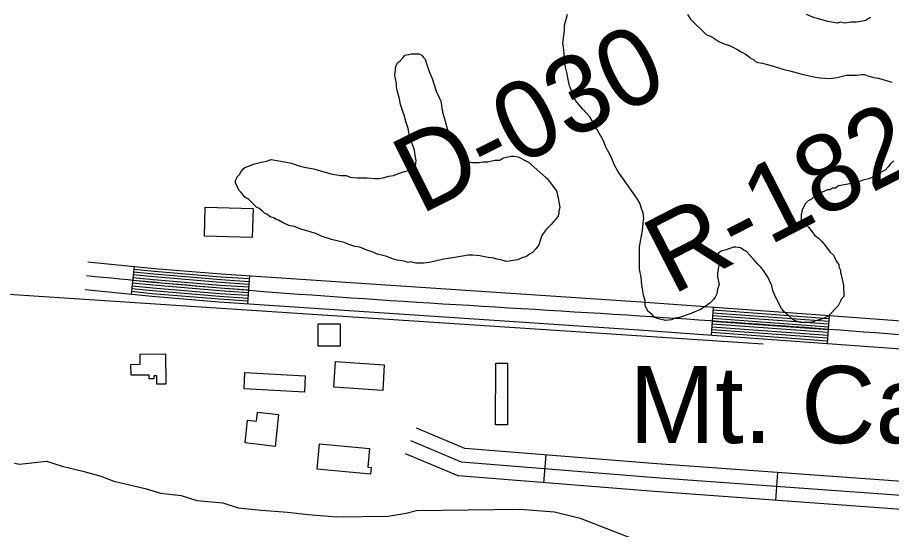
# Model space of a CAD drawing. Extents: x 3355724 to 3393621, y 594744 to 620174.
# Drawn here: x 3382643 to 3383583, y 603509 to 604059 of the extents above; entities that cross this region are included whole.
import ezdxf

# ---------------------------------------------------------------- set-up
doc = ezdxf.new("R2010")
doc.units = 0
for name, color, linetype in [('V-BLDG-OTLN', 7, 'Continuous'), ('V-RIVR-EDGE', 7, 'Continuous'), ('V-RIVR-RANG-IDEN', 7, 'Continuous'), ('V-ROAD-CNTR', 7, 'Continuous'), ('V-SITE-OTLN-IDEN', 7, 'Continuous'), ('V-SITE-VEGE', 7, 'Continuous'), ('V-TOPO-SHOR', 7, 'Continuous')]:
    doc.layers.add(name, color=color, linetype=linetype)

msp = doc.modelspace()

# ---------------------------------------------------------------- linework, layer by layer
at = {"layer": 'V-BLDG-OTLN'}
for points in [[(3382895.38, 603822.78), (3382843.84, 603824.03), (3382844.6, 603855.27), (3382896.14, 603854.02)], [(3382989.95, 603705.88), (3382966.06, 603705.98), (3382966.17, 603729.87), (3382990.05, 603729.74)], [(3382774.64, 603697.41), (3382801.87, 603697.73), (3382802.26, 603665), (3382792.62, 603664.88), (3382792.52, 603674.01), (3382789.4, 603673.97), (3382789.44, 603670.85), (3382784.41, 603670.79), (3382784.36, 603674.81), (3382764.91, 603674.58), (3382764.77, 603686.16), (3382774.77, 603686.34)], [(3383035.61, 603658.32), (3382983.22, 603661.65), (3382984.98, 603689.26), (3383037.37, 603685.92)], [(3383157.06, 603621.14), (3383157.19, 603687.54), (3383169.95, 603687.52), (3383169.82, 603621.11)], [(3382887.43, 603677.36), (3382952.38, 603673.88), (3382951.44, 603656.38), (3382886.48, 603659.87)], [(3382923.65, 603632.28), (3382919.82, 603598.11), (3382887.62, 603601.73), (3382890.37, 603626.26), (3382899.89, 603625.2), (3382900.97, 603634.82)], [(3383022.38, 603568.18), (3382965.17, 603573.59), (3382967.75, 603600.88), (3383021.44, 603595.8), (3383019.55, 603575.76), (3383023.07, 603575.42)]]:
    msp.add_lwpolyline(points, close=True, dxfattribs=at)
at = {"layer": 'V-RIVR-EDGE'}
msp.add_spline([(3382685.21, 606951.82), (3382699.41, 606928.39), (3382711.81, 606916.3), (3382716.9, 606906.05), (3382724.91, 606891.77), (3382727.45, 606882.99), (3382735.47, 606874.56), (3382743.12, 606862.48), (3382749.66, 606847.84), (3382757.66, 606833.2), (3382769.68, 606814.16), (3382782.05, 606791.1), (3382790.05, 606772.81), (3382795.49, 606757.44), (3382803.86, 606738.78), (3382815.86, 606716.08), (3382832.97, 606684.6), (3382843.14, 606660.09), (3382859.52, 606629.71), (3382875.17, 606604.81), (3382892.66, 606579.18), (3382909.77, 606553.18), (3382929.07, 606522.43), (3382946.92, 606497.16), (3382961.85, 606475.92), (3382973.16, 606466.75), (3382978.63, 606458.7), (3382989.19, 606442.59), (3382998.29, 606426.48), (3383008.12, 606410.74), (3383014.67, 606399.39), (3383025.61, 606390.23), (3383035.45, 606378.87), (3383042.38, 606369.71), (3383049.66, 606356.54), (3383077.35, 606319.55), (3383102.48, 606284.03), (3383117.05, 606263.15), (3383116.67, 606258.04), (3383121.77, 606250.71), (3383131.61, 606238.99), (3383143.64, 606222.15), (3383154.19, 606202.75), (3383171.3, 606174.92), (3383191.32, 606140.51), (3383212.06, 606099.52), (3383234.24, 606053.04), (3383253.52, 606014.97), (3383268.81, 605988.25), (3383282.64, 605965.55), (3383296.11, 605942.49), (3383311.03, 605917.6), (3383331.43, 605885.38), (3383347.45, 605861.21), (3383359.46, 605839.98), (3383382.76, 605801.54), (3383403.87, 605764.93), (3383419.51, 605733.82), (3383436.64, 605710.75), (3383464.33, 605675.59), (3383488.38, 605644.46), (3383503.69, 605625.05), (3383518.63, 605606.37), (3383529.55, 605590.26), (3383543.77, 605575.6), (3383545.23, 605570.84), (3383546.67, 605564.62), (3383550.31, 605557.3), (3383561.99, 605549.6), (3383575.12, 605539.33), (3383595.9, 605513.69), (3383606.83, 605500.87), (3383607.91, 605493.92), (3383610.43, 605479.66), (3383611.87, 605471.25), (3383616.97, 605461), (3383626.05, 605438.68), (3383628.92, 605416.37), (3383634.35, 605396.99), (3383636.16, 605387.48), (3383637.95, 605374.31), (3383643.05, 605364.07), (3383654.34, 605347.59), (3383664.16, 605328.56), (3383678.7, 605295.99), (3383684.48, 605268.55), (3383701.54, 605220.26), (3383711.72, 605194.65), (3383714.97, 605180.02), (3383724.03, 605149.29), (3383729.84, 605134.29), (3383736.02, 605118.55), (3383753.85, 605084.88), (3383770.61, 605064.73), (3383787.39, 605048.97), (3383790.65, 605036.53), (3383801.19, 605013.11), (3383814.64, 604980.55), (3383827.35, 604948.71), (3383833.53, 604932.98), (3383843.72, 604917.23), (3383863.03, 604890.5), (3383884.52, 604857.18), (3383935.15, 604783.58), (3383963.9, 604731.6), (3383993.72, 604668.66), (3384000.98, 604651.46), (3384017.36, 604619.61), (3384032.99, 604587.04), (3384044.65, 604571.29), (3384055.58, 604554.09), (3384071.58, 604521.15), (3384078.47, 604500.29), (3384081.72, 604484.57), (3384087.91, 604472.12), (3384096.65, 604460.77), (3384103.21, 604452.35), (3384105.38, 604442.47), (3384107.19, 604435.89), (3384108.65, 604434.42), (3384114.86, 604433.67), (3384119.61, 604430.74), (3384126.53, 604421.95), (3384146.92, 604390.46), (3384166.94, 604355.68), (3384183.33, 604328.23), (3384207.01, 604298.92), (3384223.4, 604274.03), (3384250.33, 604225.34), (3384273.98, 604179.96), (3384293.99, 604141.52), (3384308.54, 604112.61), (3384320.91, 604089.55), (3384332.21, 604075.63), (3384335.85, 604069.04), (3384345.31, 604053.3), (3384348.96, 604047.81), (3384362.08, 604034.98), (3384372.29, 604022.89), (3384383.95, 604005.68), (3384390.13, 603992.87), (3384406.16, 603972.36), (3384417.09, 603955.15), (3384430.56, 603933.92), (3384440.75, 603916.71), (3384450.2, 603895.85), (3384454.18, 603879.03), (3384458.53, 603863.66), (3384464.33, 603844.64), (3384471.6, 603825.25), (3384474.86, 603815.01), (3384473.74, 603806.6), (3384477.73, 603791.24), (3384479.17, 603782.1), (3384477.68, 603771.13), (3384476.19, 603762), (3384476.16, 603748.84), (3384481.96, 603727.62), (3384486.67, 603712.26), (3384487.01, 603701.29), (3384486.95, 603678.63), (3384496.34, 603629.99), (3384507.57, 603590.84), (3384519.55, 603555.72), (3384533.36, 603523.52), (3384552.63, 603483.63), (3384569.02, 603455.8), (3384585.77, 603432.73), (3384604.35, 603404.54), (3384620.73, 603379.64), (3384633.81, 603347.08), (3384649.05, 603299.88), (3384654.82, 603268.07), (3384673.29, 603196.37), (3384684.48, 603140.78), (3384695.35, 603099.81), (3384709.16, 603067.61), (3384721.89, 603042.36), (3384733.52, 603015.64), (3384746.6, 602984.9), (3384754.96, 602962.22), (3384756.77, 602956), (3384760.42, 602955.99), (3384764.43, 602951.23), (3384767.66, 602926.73), (3384780.31, 602867.11), (3384791.19, 602833.82), (3384810.8, 602780.4), (3384832.95, 602721.86), (3384845.31, 602691.49), (3384855.14, 602674.65), (3384859.48, 602657.82), (3384867.48, 602641.72), (3384876.95, 602624.52), (3384884.56, 602600.74), (3384894, 602572.2), (3384900.51, 602546.96), (3384906.68, 602528.3), (3384922.67, 602491.34), (3384928.84, 602472.32), (3384931.72, 602454.03), (3384931.31, 602436.86), (3384923.24, 602425.18), (3384917.01, 602416.05), (3384910.77, 602406.93), (3384908.17, 602392.32), (3384903.03, 602383.19), (3384897.53, 602375.89), (3384886.53, 602362.03), (3384870.35, 602324.05), (3384866.3, 602310.9), (3384859.67, 602289.35), (3384857.45, 602280.22), (3384853.41, 602271.82), (3384850.08, 602256.47), (3384849.29, 602231.99), (3384850.71, 602216.63), (3384853.24, 602202.37), (3384853.6, 602202.37), (3384862.01, 602201.25), (3384874.06, 602196.47), (3384877.35, 602195.36), (3384877.34, 602192.44), (3384871.47, 602184.04), (3384871.09, 602180.39), (3384872.91, 602176.73), (3384876.19, 602170.87), (3384874.71, 602165.03), (3384869.57, 602153.71), (3384865.53, 602149.33), (3384862.96, 602143.12), (3384862.95, 602137.64), (3384862.94, 602133.25), (3384868.04, 602129.59), (3384875.7, 602122.99), (3384878.97, 602114.94), (3384881.88, 602107.25), (3384886.98, 602100.66), (3384894.28, 602096.99), (3384896.47, 602092.23), (3384897.16, 602079.43), (3384899.7, 602068.09), (3384904.78, 602054.92), (3384914.25, 602039.55), (3384933.2, 602016.83), (3384944.85, 601998.16), (3384955.39, 601973.28), (3384961.88, 601937.81), (3384969.47, 601901.96), (3384976.33, 601868.68), (3384986.49, 601837.58), (3384990.84, 601821.49), (3384996.23, 601784.56), (3385007.4, 601717.27), (3385010.62, 601690.57), (3385019.64, 601642.3), (3385024.34, 601622.91), (3385033.39, 601587.07), (3385047.89, 601537.32), (3385059.82, 601482.82), (3385064.15, 601458.68), (3385063.72, 601433.83), (3385064.77, 601415.91), (3385066.9, 601389.22), (3385067.94, 601365.09), (3385069.01, 601353.39), (3385072.63, 601339.86), (3385083.54, 601316.8), (3385087.91, 601310.58), (3385095.57, 601305.08), (3385098.12, 601299.59), (3385101.76, 601293.73), (3385102.48, 601288.97), (3385102.47, 601285.68), (3385105.76, 601284.58), (3385109.77, 601282.38), (3385109.77, 601280.91), (3385112.69, 601280.54), (3385119.64, 601280.52), (3385121.82, 601278.33), (3385122.16, 601265.16), (3385118.12, 601257.13), (3385117.74, 601251.29), (3385118.07, 601238.12), (3385119.82, 601205.59), (3385117.98, 601200.84), (3385117.59, 601193.89), (3385120.87, 601189.13), (3385123.07, 601189.13), (3385128.55, 601189.11), (3385132.2, 601189.11), (3385142.79, 601181.77), (3385148.98, 601172.98), (3385150.77, 601159.45), (3385150.36, 601141.54), (3385148.53, 601137.52), (3385144.86, 601132.78), (3385144.11, 601125.84), (3385146.29, 601119.98), (3385150.3, 601115.59), (3385159.79, 601111.18), (3385160.15, 601107.15), (3385154.66, 601103.88), (3385152.82, 601099.13), (3385152.8, 601092.92), (3385153.51, 601084.87), (3385156.79, 601080.11), (3385159.35, 601079.37), (3385173.25, 601082.26), (3385173.24, 601080.8), (3385172.83, 601061.43), (3385176.06, 601037.66), (3385178.96, 601025.59), (3385186.95, 601006.93), (3385193.5, 600994.85), (3385202.97, 600979.84), (3385216.45, 600962.26), (3385223.73, 600947.98), (3385225.88, 600931.16), (3385225.81, 600905.57), (3385225.42, 600892.05), (3385233.05, 600875.58), (3385237.39, 600855.47), (3385241.34, 600826.58), (3385242.36, 600796.6), (3385245.51, 600741.39), (3385245.8, 600708.86), (3385249.65, 600639.4), (3385250.27, 600596.62), (3385259.56, 600509.6), (3385266.36, 600451.1), (3385277.49, 600369.19), (3385281.77, 600323.48), (3385282.73, 600271.57), (3385283.38, 600237.21), (3385284.31, 600195.07)], degree=3, dxfattribs=at)
at = {"layer": 'V-ROAD-CNTR'}
for p, q in [((3382768.19, 603791.76), (3382765.24, 603761.9)), ((3382892.29, 603781.52), (3382890.28, 603751.58)), ((3383391.23, 603747.77), (3383389.05, 603717.85)), ((3383515.9, 603738.7), (3383513.72, 603708.78)), ((3383208.97, 603558.88), (3383211.36, 603588.78)), ((3383458.37, 603539.98), (3383460.53, 603569.9))]:
    msp.add_line(p, q, dxfattribs=at)
for points in [[(3382718.43, 603796.68), (3382790.16, 603789.58), (3382861.85, 603783.56), (3383087.45, 603768.45), (3383313.22, 603753.45), (3383516.2, 603738.68), (3383719.07, 603723.83), (3383759.89, 603721.21), (3383800.56, 603719.03), (3383820.2, 603718.63), (3383840.05, 603718.83), (3383856.29, 603719.13), (3383871.63, 603720.87), (3383879.62, 603722.78), (3383888.3, 603725.24), (3383905.15, 603730.15), (3383922.05, 603735.07)], [(3382767.9, 603788.77), (3382789.89, 603786.59), (3382861.62, 603780.56), (3382892.09, 603778.52)], [(3382767.01, 603779.81), (3382789.07, 603777.63), (3382860.94, 603771.59), (3382891.48, 603769.54)], [(3382767.31, 603782.8), (3382789.34, 603780.62), (3382861.17, 603774.58), (3382891.69, 603772.54)], [(3382767.6, 603785.78), (3382789.61, 603783.61), (3382861.4, 603777.57), (3382891.89, 603775.53)], [(3382766.12, 603770.86), (3382788.25, 603768.67), (3382860.27, 603762.61), (3382890.88, 603760.56)], [(3382766.42, 603773.84), (3382788.52, 603771.66), (3382860.49, 603765.61), (3382891.08, 603763.56)], [(3382766.71, 603776.83), (3382788.79, 603774.64), (3382860.72, 603768.6), (3382891.28, 603766.55)], [(3382715.48, 603766.82), (3382787.43, 603759.71), (3382859.59, 603753.64), (3383085.45, 603738.52), (3383311.14, 603723.52), (3383514.02, 603708.76), (3383717.01, 603693.9), (3383758.13, 603691.26), (3383799.45, 603689.05), (3383820.05, 603688.63), (3383840.47, 603688.83), (3383858.27, 603689.16), (3383876.82, 603691.27), (3383887.2, 603693.74), (3383896.59, 603696.41), (3383913.54, 603701.35), (3383930.44, 603706.27)], [(3382765.53, 603764.89), (3382787.7, 603762.69), (3382859.81, 603756.63), (3382890.48, 603754.58)], [(3382765.83, 603767.87), (3382787.97, 603765.68), (3382860.04, 603759.62), (3382890.68, 603757.57)], [(3383390.79, 603741.79), (3383515.46, 603732.71)], [(3383391.01, 603744.78), (3383515.68, 603735.71)], [(3383390.14, 603732.81), (3383514.81, 603723.74)], [(3383390.36, 603735.8), (3383515.03, 603726.73)], [(3383390.58, 603738.79), (3383515.25, 603729.72)], [(3383389.49, 603723.83), (3383514.16, 603714.76)], [(3383389.71, 603726.83), (3383514.37, 603717.75)], [(3383389.92, 603729.82), (3383514.59, 603720.75)], [(3383389.27, 603720.84), (3383513.94, 603711.77)], [(3384009.19, 603540.33), (3383693.9, 603553.1), (3383330.34, 603579.28), (3383124.02, 603595.76), (3383071.87, 603617.81)], [(3384008.59, 603525.34), (3383693.06, 603538.12), (3383329.21, 603564.32), (3383120.41, 603581), (3383066.03, 603604)], [(3384007.98, 603510.35), (3383692.22, 603523.14), (3383328.07, 603549.36), (3383116.8, 603566.24), (3383060.19, 603590.18)]]:
    msp.add_lwpolyline(points, dxfattribs=at)
msp.add_spline([(3382716.96, 603781.75), (3382860.72, 603768.6), (3383312.18, 603738.49), (3383718.04, 603708.86), (3383800.01, 603704.04), (3383840.26, 603703.83), (3383874.23, 603706.07), (3383892.44, 603710.82), (3383926.25, 603720.67)], degree=3, dxfattribs=at)
at = {"layer": 'V-SITE-VEGE'}
for points in [[(3383491.42, 603731.47), (3383485.55, 603731.44), (3383478.84, 603733.09), (3383475.48, 603735.59), (3383472.95, 603738.09), (3383467.9, 603742.26), (3383464.53, 603746.43), (3383457.77, 603759.81), (3383455.23, 603765.67), (3383454.37, 603770.7), (3383451.83, 603776.55), (3383450.14, 603779.89), (3383445.08, 603787.42), (3383442.55, 603790.76), (3383439.19, 603794.09), (3383434.13, 603799.94), (3383430.77, 603803.27), (3383427.4, 603807.45), (3383423.19, 603809.95), (3383420.67, 603811.61), (3383415.64, 603812.43), (3383413.13, 603812.42), (3383408.11, 603810.72), (3383403.93, 603809.03), (3383399.74, 603808.17), (3383396.4, 603805.64), (3383396.42, 603799.77), (3383397.29, 603793.07), (3383395.65, 603784.69), (3383395.67, 603780.5), (3383397.38, 603772.12), (3383395.72, 603767.09), (3383394.91, 603762.06), (3383393.25, 603758.7), (3383391.58, 603756.17), (3383387.41, 603751.97), (3383381.56, 603747.75), (3383377.38, 603745.22), (3383371.53, 603742.68), (3383367.35, 603740.99), (3383354.79, 603736.74), (3383349.77, 603735.88), (3383346.43, 603734.19), (3383339.72, 603733.32), (3383337.21, 603734.15), (3383333.85, 603734.97), (3383327.98, 603736.62), (3383325.45, 603739.97), (3383321.24, 603743.3), (3383317.87, 603749.15), (3383317.84, 603755.02), (3383316.14, 603760.88), (3383314.42, 603771.76), (3383313.54, 603780.14), (3383311.83, 603788.51), (3383311.72, 603812.82), (3383314.19, 603824.56), (3383315, 603830.43), (3383315.81, 603837.97), (3383316.62, 603843.84), (3383315.76, 603848.87), (3383314.06, 603853.89), (3383312.36, 603859.75), (3383309.83, 603863.93), (3383303.93, 603872.28), (3383300.55, 603877.3), (3383294.65, 603885.65), (3383289.59, 603892.33), (3383285.37, 603899.86), (3383280.29, 603911.57), (3383276.07, 603919.09), (3383272.68, 603927.46), (3383265.92, 603939.16), (3383262.54, 603945.85), (3383258.32, 603952.54), (3383250.74, 603960.88), (3383246.53, 603965.89), (3383243.16, 603970.07), (3383238.93, 603979.27), (3383236.39, 603985.96), (3383234.68, 603994.33), (3383233.81, 604000.2), (3383232.11, 604006.06), (3383231.24, 604013.59), (3383230.35, 604024.49), (3383229.48, 604032.02), (3383231.1, 604045.44), (3383231.08, 604051.31), (3383232.73, 604056.34), (3383234.38, 604063.05)], [(3383363.44, 604062.77), (3383366.81, 604057.76), (3383383.64, 604041.07), (3383389.52, 604038.58), (3383397.08, 604033.59), (3383402.96, 604031.1)], [(3383560.39, 604059.44), (3383557.04, 604057.75), (3383555.37, 604056.06), (3383549.51, 604055.2), (3383545.33, 604054.34), (3383539.46, 604054.32), (3383532.76, 604053.45), (3383528.57, 604054.27), (3383524.38, 604053.42), (3383518.51, 604054.23), (3383514.32, 604055.05), (3383509.28, 604056.7), (3383503.41, 604058.35), (3383500.05, 604059.18), (3383491.66, 604062.49)], [(3383402.96, 604031.1), (3383408.83, 604029.45), (3383416.4, 604025.29), (3383420.6, 604022.8), (3383425.64, 604020.3), (3383429.84, 604016.97), (3383431.52, 604015.3), (3383434.04, 604014.47), (3383436.57, 604011.97), (3383439.08, 604011.14), (3383444.12, 604010.33), (3383449.15, 604008.67), (3383455.86, 604007.03), (3383465.93, 604003.72), (3383473.48, 604002.07), (3383485.23, 603998.77), (3383492.78, 603997.13), (3383499.49, 603995.48), (3383506.2, 603994.67), (3383517.1, 603993.88), (3383524.63, 603994.75), (3383534.68, 603997.31), (3383545.57, 603997.36), (3383550.6, 603998.22), (3383553.95, 603998.23), (3383557.31, 603996.57), (3383564.02, 603994.92), (3383569.05, 603994.11), (3383583.31, 603989.98)], [(3382996.29, 603889.38), (3383000.49, 603887.73), (3383008.04, 603886.93), (3383018.93, 603886.97), (3383027.31, 603886.17), (3383031.5, 603886.19), (3383035.69, 603887.04), (3383042.39, 603888.75), (3383047.41, 603889.61), (3383051.59, 603891.3), (3383059.12, 603893.85), (3383063.31, 603894.7), (3383066.66, 603896.4), (3383069.16, 603898.08), (3383070.83, 603899.76), (3383071.65, 603905.63), (3383070.79, 603908.98), (3383069.92, 603916.52), (3383068.22, 603921.54), (3383064.83, 603929.91), (3383063.12, 603939.96), (3383060.57, 603947.49), (3383058.86, 603954.19), (3383057.17, 603958.37), (3383054.62, 603965.9), (3383053.76, 603971.76), (3383051.21, 603980.97), (3383050.35, 603985.16), (3383050.33, 603988.51), (3383049.47, 603993.53), (3383048.62, 603997.72), (3383049.43, 604002.75), (3383049.42, 604005.26), (3383050.25, 604007.78), (3383051.91, 604011.14), (3383054.42, 604012.83), (3383057.75, 604016.2), (3383059.42, 604018.72), (3383063.61, 604019.57), (3383066.12, 604020.42), (3383074.5, 604020.46), (3383077.86, 604018.8), (3383079.55, 604016.29), (3383081.23, 604014.62), (3383082.93, 604008.76), (3383085.48, 604001.23), (3383088.86, 603993.7), (3383093.11, 603980.31), (3383098.19, 603969.44), (3383099.91, 603957.72), (3383102.46, 603949.35), (3383104.17, 603942.65), (3383106.72, 603933.44), (3383110.09, 603930.1), (3383112.62, 603925.93), (3383115.16, 603920.91), (3383117.69, 603917.57), (3383121.06, 603911.72), (3383128.64, 603904.21), (3383131.15, 603903.38), (3383139.53, 603903.42), (3383143.72, 603904.27), (3383148.75, 603904.29), (3383156.29, 603906), (3383161.31, 603906.02), (3383165.49, 603908.56), (3383170.52, 603909.42), (3383173.87, 603910.27), (3383176.38, 603910.28), (3383181.41, 603909.46), (3383184.77, 603907.8), (3383187.29, 603906.14), (3383192.33, 603903.64), (3383210.83, 603887.8)], [(3383210.83, 603887.8), (3383212.52, 603886.13), (3383215.89, 603881.96), (3383222.63, 603872.77), (3383224.34, 603865.23), (3383226.06, 603855.19), (3383225.24, 603850.99), (3383225.25, 603848.48), (3383224.43, 603845.96), (3383221.93, 603842.6), (3383220.26, 603840.91), (3383216.92, 603836.71), (3383211.08, 603830.82), (3383208.58, 603827.45), (3383206.92, 603824.93), (3383205.26, 603820.73), (3383203.61, 603814.86), (3383201.95, 603812.34), (3383200.28, 603810.66), (3383196.94, 603806.45), (3383193.6, 603804.76), (3383190.25, 603802.23), (3383184.4, 603800.53), (3383181.05, 603798.84), (3383176.03, 603797.98), (3383171.84, 603797.12), (3383168.49, 603797.11), (3383162.62, 603798.76), (3383158.42, 603799.58), (3383155.07, 603800.4), (3383149.2, 603801.22), (3383145, 603802.04), (3383139.97, 603802.85), (3383132.42, 603803.66), (3383127.4, 603803.64), (3383113.16, 603801.06), (3383101.44, 603799.33), (3383093.9, 603797.62), (3383085.53, 603795.91), (3383079.67, 603795.05), (3383071.29, 603795.01), (3383065.41, 603796.66), (3383062.9, 603795.81), (3383058.7, 603797.47), (3383051.16, 603798.28), (3383046.12, 603799.93), (3383040.25, 603802.42), (3383030.18, 603804.89), (3383024.3, 603807.38), (3383018.43, 603809.03), (3383010.87, 603812.35), (3383005.84, 603813.16), (3382998.29, 603815.65), (3382994.09, 603817.31), (3382988.21, 603818.96), (3382980.67, 603820.6), (3382970.6, 603823.91), (3382963.88, 603827.23), (3382959.69, 603828.05), (3382955.49, 603829.71), (3382948.77, 603831.35), (3382940.38, 603834.67), (3382934.51, 603835.48), (3382927.79, 603838.81), (3382923.59, 603841.3), (3382921.07, 603842.13), (3382918.55, 603843.79), (3382915.2, 603844.62), (3382912.68, 603846.28), (3382910.99, 603847.95), (3382908.47, 603848.78), (3382905.95, 603851.28), (3382902.59, 603853.78), (3382900.06, 603855.45), (3382891.65, 603863.79), (3382887.45, 603866.29), (3382883.24, 603871.3), (3382880.71, 603873.8), (3382879.02, 603877.98), (3382877.33, 603881.33), (3382877.31, 603883.84), (3382878.97, 603888.04), (3382881.48, 603890.56), (3382883.14, 603893.08), (3382885.64, 603896.45), (3382887.31, 603898.13), (3382892.33, 603899.83), (3382896.51, 603901.52), (3382906.56, 603904.08), (3382910.75, 603904.94), (3382915.77, 603906.63), (3382930.03, 603904.18), (3382937.57, 603902.54), (3382944.29, 603900.06), (3382951, 603898.41), (3382961.06, 603896.78), (3382972.81, 603893.47), (3382981.2, 603891), (3382986.23, 603890.18), (3382990.43, 603889.36), (3382996.29, 603889.38)], [(3383585.36, 603905.35), (3383582.02, 603901.98), (3383579.52, 603898.62), (3383576.19, 603895.25), (3383571.17, 603892.71), (3383568.66, 603890.19), (3383564.48, 603888.5), (3383558.63, 603885.96), (3383551.93, 603884.25), (3383549.42, 603883.4), (3383544.4, 603882.54), (3383541.05, 603881.69), (3383536.02, 603879.99), (3383530.16, 603879.13), (3383525.98, 603878.27), (3383522.64, 603875.74), (3383519.28, 603875.73), (3383516.78, 603874.04), (3383514.26, 603874.03), (3383508.41, 603871.49), (3383505.9, 603869.81), (3383502.55, 603868.95), (3383500.88, 603867.27), (3383498.38, 603865.58), (3383496.71, 603863.9), (3383493.36, 603862.21), (3383490.02, 603858.84), (3383486.7, 603852.12), (3383485.89, 603847.09), (3383485.91, 603842.06), (3383487.6, 603839.56), (3383493.49, 603833.72), (3383497.7, 603828.71), (3383500.23, 603825.36), (3383504.43, 603822.03), (3383507.8, 603818.69), (3383512.01, 603813.68), (3383517.07, 603807), (3383520.43, 603803.67), (3383523.81, 603796.97), (3383526.34, 603793.63), (3383526.35, 603791.12), (3383528.05, 603787.78), (3383528.06, 603785.26), (3383528.91, 603782.75), (3383531.47, 603771.03), (3383531.52, 603759.3), (3383529.02, 603756.77), (3383528.19, 603754.25), (3383525.7, 603749.21), (3383514.85, 603738.27), (3383509.83, 603735.74), (3383504.81, 603734.04), (3383496.44, 603731.49), (3383491.42, 603731.47)], [(3382639.52, 603579.84), (3382644.84, 603578.81), (3382674.07, 603582.04), (3382690.81, 603576.71), (3382713.11, 603571.45), (3382732.62, 603566.16), (3382746.59, 603560.79), (3382780.03, 603552.91), (3382796.77, 603547.58), (3382819.03, 603545.1), (3382835.77, 603539.77), (3382863.58, 603537.36), (3382880.32, 603532.03), (3382905.35, 603529.59), (3382933.17, 603527.18), (3382955.43, 603524.7), (3382986.02, 603522.34), (3383041.57, 603523.08), (3383060.97, 603526.12), (3383072.04, 603529.05), (3383182.99, 603530.54), (3383220.56, 603527.63), (3383248.11, 603520.97), (3383311.57, 603496.23)]]:
    msp.add_lwpolyline(points, dxfattribs=at)
at = {"layer": 'V-TOPO-SHOR'}
msp.add_lwpolyline([(3383444.95, 603708.12), (3382540.35, 603767.62), (3381939.25, 603807.29), (3381382.35, 603841.19), (3380625.1, 603886.34), (3379296.21, 603968.3), (3378382.8, 604015.99)], dxfattribs=at)

# ---------------------------------------------------------------- texts
at = {"layer": 'V-RIVR-RANG-IDEN'}
for s, rotation, p in [('D-030', 26.54133, (3383076.03, 603846.94)), ('R-182.0', 27.15301, (3383346.94, 603760.34))]:
    msp.add_text(s, height=83, rotation=rotation, dxfattribs=at).set_placement(p)
at = {"layer": 'V-SITE-OTLN-IDEN'}
msp.add_text('Mt. Calvary', height=82.9998, dxfattribs=at).set_placement((3383300.61, 603601.56))

doc.saveas('drawing.dxf')
